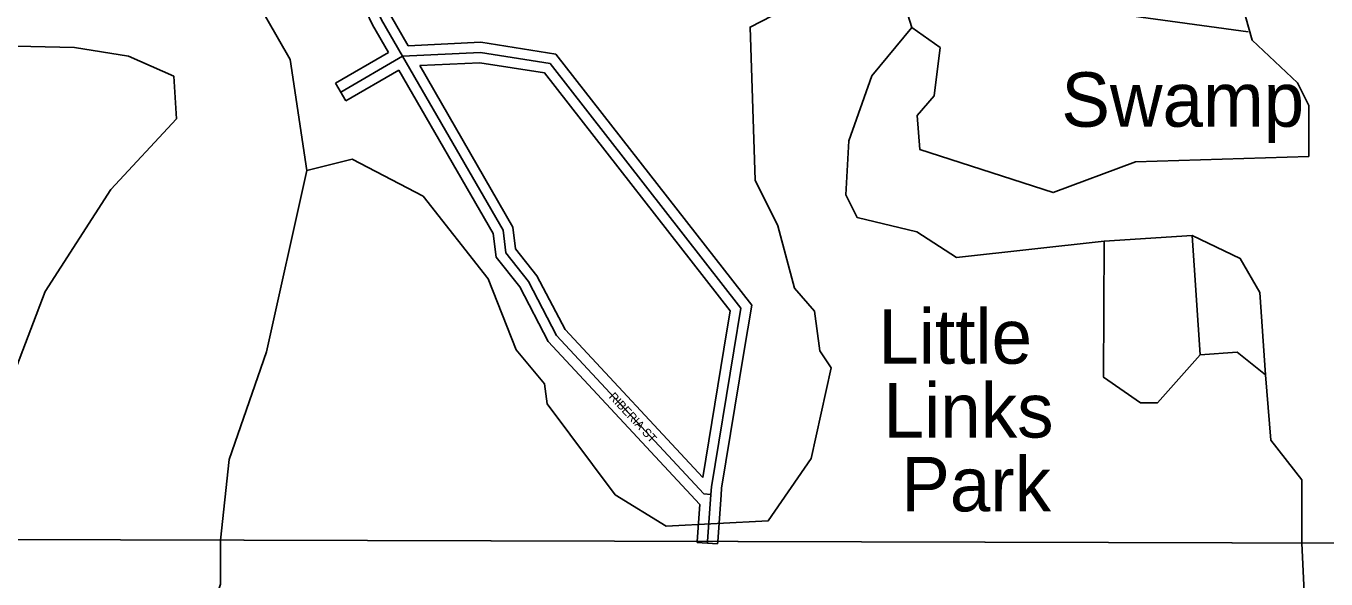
# Model space of a CAD drawing. Extents: x 418523 to 616617, y 1878279 to 2196743.
# Drawn here: x 555775 to 559594, y 2014588 to 2016214 of the extents above; entities that cross this region are included whole.
import ezdxf

# ---------------------------------------------------------------- set-up
doc = ezdxf.new("R2010")
doc.units = 0
for name, color, linetype in [('Level 31', 7, 'Continuous'), ('Level 32', 7, 'Continuous'), ('Level 34', 7, 'Continuous'), ('Level 41', 7, 'Continuous'), ('Level 5', 7, 'Continuous'), ('Level 57', 7, 'Continuous'), ('Level 63', 7, 'Continuous'), ('Level 7', 7, 'Continuous')]:
    doc.layers.add(name, color=color, linetype=linetype)

msp = doc.modelspace()

# ---------------------------------------------------------------- linework, layer by layer
at = {"layer": 'Level 31'}
for p, q in [((556881.08, 2016124.457), (556699.506, 2016019.488)), ((557776.791, 2014698.956), (557786.923, 2014836.833)), ((557776.395, 2014693.579), (557776.79, 2014698.956))]:
    msp.add_line(p, q, dxfattribs=at)
for points in [[(556881.08, 2016124.457), (556819.565, 2016231.176), (556744.881, 2016389.571)], [(557854.296, 2015258.862), (557874.919, 2015384.633), (557314.595, 2016103.282), (557109.624, 2016135.839), (556881.08, 2016124.457)], [(557786.923, 2014836.833), (557766.01, 2014839.071), (557333.677, 2015304.267), (557250.748, 2015463.047), (557184.415, 2015546.506), (557176.355, 2015613.077), (556881.08, 2016124.457)], [(557786.923, 2014836.833), (557788.567, 2014859.011), (557854.296, 2015258.862)]]:
    msp.add_lwpolyline(points, dxfattribs=at)
at = {"layer": 'Level 32'}
for p, q in [((556840.125, 2016135.433), (556684.491, 2016045.461)), ((556870.11, 2016083.461), (556714.522, 2015993.516)), ((556714.522, 2015993.516), (556684.491, 2016045.461)), ((557762.714, 2014886.688), (557824.693, 2015263.729)), ((557806.868, 2014698.874), (557816.844, 2014834.634)), ((557746.715, 2014699.036), (557754.665, 2014807.209)), ((557746.475, 2014695.777), (557746.714, 2014699.036)), ((557746.475, 2014695.777), (557806.316, 2014691.381)), ((557806.316, 2014691.381), (557806.867, 2014698.874))]:
    msp.add_line(p, q, dxfattribs=at)
for points in [[(556840.126, 2016135.434), (556792.957, 2016217.265), (556718.846, 2016374.444)], [(556897.91, 2016155.332), (556846.175, 2016245.088), (556792.257, 2016359.441)], [(557883.902, 2015254.008), (557906.648, 2015392.73), (557330.982, 2016131.056), (557111.248, 2016165.958), (556897.91, 2016155.332)], [(557754.665, 2014807.209), (557308.953, 2015286.801), (557225.481, 2015446.621), (557155.651, 2015534.479), (557147.308, 2015603.386), (556870.11, 2016083.461)], [(557762.714, 2014886.688), (557358.4, 2015321.734), (557276.015, 2015479.473), (557213.179, 2015558.531), (557205.4, 2015622.77), (556931.614, 2016096.935)], [(557824.69, 2015263.717), (557843.19, 2015376.536), (557298.209, 2016075.508), (557107.999, 2016105.72), (556931.615, 2016096.935)], [(557816.841, 2014834.615), (557818.387, 2014855.463), (557883.9, 2015253.996)]]:
    msp.add_lwpolyline(points, dxfattribs=at)
at = {"layer": 'Level 5'}
for p, q in [((558376.867, 2016208.683), (558327.373, 2016367.236)), ((558335.764, 2016337.644), (559364.803, 2016196.716)), ((558941.721, 2015581.626), (559200.207, 2015597.479)), ((559224.074, 2015247.261), (559200.207, 2015597.479)), ((559415.65, 2015188.282), (559399.755, 2015430.097))]:
    msp.add_line(p, q, dxfattribs=at)
for points in [[(556599.853, 2015789.282), (556550.915, 2016114.569), (556418.279, 2016348.413), (556277.122, 2016523.935), (556052.395, 2016633.055), (555860.79, 2016675.364)], [(559542.751, 2015829.788), (559543.239, 2015979.842), (559510.126, 2016046.633), (559377.131, 2016172.104), (559311.195, 2016405.749), (559269.614, 2016439.229)], [(558941.721, 2015581.626), (558508.092, 2015533.019), (558391.618, 2015608.44), (558216.683, 2015650.668), (558183.561, 2015717.46), (558192.389, 2015875.853), (558259.707, 2016067.358), (558376.867, 2016208.683)], [(558376.867, 2016208.683), (558460.07, 2016150.073), (558442.942, 2016008.419), (558392.722, 2015950.227), (558400.734, 2015850.155), (558792.115, 2015723.837), (559034.2, 2015814.752), (559542.751, 2015829.788)], [(555688.188, 2014858.56), (555739.283, 2015191.848), (555831.771, 2015433.305), (556024.48, 2015732.794), (556216.871, 2015940.581), (556208.959, 2016065.664), (556075.775, 2016124.443), (555917.45, 2016149.972), (555058.87, 2016169.422)], [(556599.853, 2015789.282), (556481.45, 2015256.148), (556372.032, 2014939.73), (556346.746, 2014702.823)], [(559224.074, 2015247.261), (559098.574, 2015105.966), (559048.552, 2015106.126), (558940.449, 2015181.486), (558941.721, 2015581.626)], [(559399.755, 2015430.097), (559341.702, 2015530.329), (559200.207, 2015597.479)], [(559415.65, 2015188.282), (559431.704, 2014996.518), (559523.008, 2014879.506), (559522.421, 2014696.112), (559522.509, 2014694.234)], [(556346.745, 2014702.823), (556346.235, 2014698.044), (556345.847, 2014572.991), (556261.699, 2014331.504), (556236.033, 2014131.53), (556260.944, 2014098.089), (556242.901, 2013672.999), (556301.093, 2013622.778), (556684.344, 2013554.851), (556984.45, 2013553.906), (557317.381, 2013386.096), (557667.181, 2013284.917), (558283.161, 2012999.488), (558591.439, 2012948.481), (558932.899, 2012847.332)], [(559522.508, 2014694.234), (559530.203, 2014529.348), (559438.173, 2014421.275), (559404.444, 2014304.661), (559228.883, 2014155.196), (559269.619, 2013863.29), (559093.938, 2013663.773), (559076.681, 2013488.779), (559034.831, 2013430.557), (559034.274, 2013263.823), (558958.924, 2013164.02), (558999.819, 2012922.135), (558932.899, 2012847.332)]]:
    msp.add_lwpolyline(points, dxfattribs=at)
at = {"layer": 'Level 63'}
for points in [[(537381.015, 2014754.121), (576999.64, 2014646.963), (577097.813, 2060104.5), (537528.7, 2060211.986), (537381.015, 2014754.121)], [(537233.895, 1969297.112), (576901.845, 1969190.287), (576999.639, 2014646.963), (537381.014, 2014754.121), (537233.895, 1969297.112)]]:
    msp.add_lwpolyline(points, dxfattribs=at)
at = {"layer": 'Level 7'}
for points in [[(556599.853, 2015789.282), (556733.365, 2015822.205), (556941.412, 2015713.145), (557132.37, 2015470.771), (557215.046, 2015262.097), (557298.12, 2015161.806), (557306.261, 2015103.415), (557505.451, 2014836.001), (557655.206, 2014743.841), (557955.383, 2014759.535), (558081.013, 2014942.511), (558140.22, 2015209.107), (558107.038, 2015259.228), (558090.755, 2015376.001), (558032.593, 2015442.851), (557983.198, 2015626.415), (557916.934, 2015760.027), (557901.695, 2016210.217), (558093.759, 2016309.672), (558327.373, 2016367.236)], [(559415.65, 2015188.282), (559332.476, 2015255.263), (559224.074, 2015247.261)]]:
    msp.add_lwpolyline(points, dxfattribs=at)

# ---------------------------------------------------------------- texts
at = {"layer": 'Level 34'}
msp.add_text('RIBERIA ST', height=25, rotation=312.902208, dxfattribs=at).set_placement((557485.37, 2015122.686))
at = {"layer": 'Level 41'}
msp.add_text('Swamp', height=160, dxfattribs=at).set_placement((558816.208, 2015917.478))
at = {"layer": 'Level 57'}
for s, p in [('Little', (558278.407, 2015221.099)), ('Links', (558293.9, 2015004.152)), ('Park', (558346.045, 2014787.204))]:
    msp.add_text(s, height=160, dxfattribs=at).set_placement(p)

doc.saveas('drawing.dxf')
